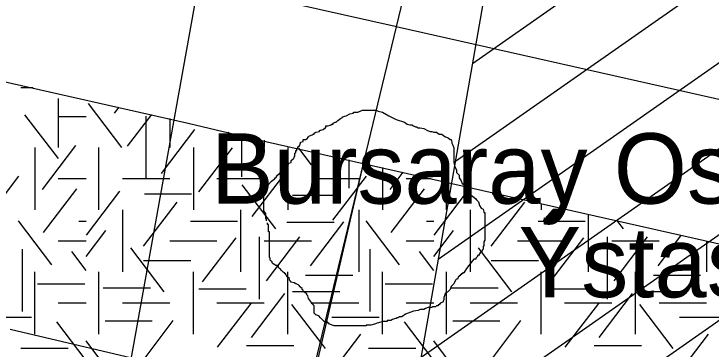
# Model space of a CAD drawing. Extents: x 419101 to 420177, y 4451541 to 4452254.
# Drawn here: x 419598 to 419617.81, y 4451922.82 to 4451932.35 of the extents above; entities that cross this region are included whole.
import ezdxf

# ---------------------------------------------------------------- set-up
doc = ezdxf.new("R2010")
doc.units = 0
for name, color, linetype in [('3_HALİHAZIR', 7, 'Continuous'), ('Level 3', 7, 'Continuous'), ('Level 41', 7, 'Continuous'), ('Level 53', 7, 'Continuous'), ('Level 60', 7, 'Continuous'), ('Level 62', 7, 'Continuous')]:
    doc.layers.add(name, color=color, linetype=linetype)

msp = doc.modelspace()

# ---------------------------------------------------------------- linework, layer by layer
at = {"layer": '3_HALİHAZIR'}
msp.add_lwpolyline([(419637.635, 4451932.17), (419604.12, 4451938.153), (419601.003, 4451920.797), (419637.344, 4451914.373), (419637.452, 4451914.967)], dxfattribs=at)
at = {"layer": 'Level 3'}
for points in [[(419605.179, 4451926.468), (419605.179, 4451926.494), (419605.179, 4451926.519), (419605.153, 4451926.545), (419605.153, 4451926.571), (419605.153, 4451926.597), (419605.153, 4451926.623), (419605.153, 4451926.649), (419605.153, 4451926.675), (419605.101, 4451926.753), (419605.101, 4451926.831), (419605.101, 4451926.857), (419605.101, 4451926.935), (419605.101, 4451927.013), (419605.101, 4451927.039), (419605.101, 4451927.065), (419605.101, 4451927.091), (419605.101, 4451927.117), (419605.101, 4451927.143), (419605.101, 4451927.169), (419605.101, 4451927.195), (419605.101, 4451927.221), (419605.101, 4451927.247), (419605.101, 4451927.325), (419605.127, 4451927.35), (419605.127, 4451927.376), (419605.127, 4451927.402), (419605.153, 4451927.402), (419605.153, 4451927.428), (419605.153, 4451927.454), (419605.231, 4451927.48), (419605.231, 4451927.506), (419605.309, 4451927.584), (419605.361, 4451927.636), (419605.412, 4451927.662), (419605.412, 4451927.688), (419605.438, 4451927.688), (419605.49, 4451927.766), (419605.542, 4451927.818), (419605.594, 4451927.87), (419605.672, 4451927.922), (419605.672, 4451927.948), (419605.724, 4451927.974), (419605.724, 4451928), (419605.75, 4451928), (419605.802, 4451928.078), (419605.802, 4451928.104), (419605.879, 4451928.13), (419605.879, 4451928.155), (419605.879, 4451928.181), (419605.931, 4451928.233), (419605.957, 4451928.259), (419605.957, 4451928.285), (419605.983, 4451928.311), (419605.983, 4451928.337), (419605.983, 4451928.363), (419605.983, 4451928.389), (419606.009, 4451928.415), (419606.009, 4451928.441), (419606.009, 4451928.467), (419606.035, 4451928.467), (419606.035, 4451928.493), (419606.035, 4451928.519), (419606.061, 4451928.545), (419606.061, 4451928.571), (419606.113, 4451928.597), (419606.139, 4451928.675), (419606.139, 4451928.701), (419606.217, 4451928.727), (419606.217, 4451928.753), (419606.217, 4451928.779), (419606.294, 4451928.779), (419606.346, 4451928.831), (419606.346, 4451928.857), (419606.372, 4451928.857), (419606.398, 4451928.883), (419606.476, 4451928.909), (419606.502, 4451928.935), (419606.528, 4451928.935), (419606.528, 4451928.961), (419606.58, 4451928.986), (419606.684, 4451929.012), (419606.684, 4451929.038), (419606.787, 4451929.064), (419606.839, 4451929.116), (419606.865, 4451929.116), (419606.865, 4451929.142), (419606.865, 4451929.168), (419606.917, 4451929.168), (419607.021, 4451929.194), (419607.021, 4451929.22), (419607.047, 4451929.22), (419607.073, 4451929.22), (419607.073, 4451929.246), (419607.125, 4451929.272), (419607.151, 4451929.272), (419607.202, 4451929.324), (419607.28, 4451929.376), (419607.332, 4451929.402), (419607.332, 4451929.428), (419607.436, 4451929.454)], [(419607.436, 4451929.454), (419607.54, 4451929.506), (419607.643, 4451929.532), (419607.643, 4451929.558), (419607.669, 4451929.558), (419607.695, 4451929.558), (419607.773, 4451929.558), (419607.903, 4451929.61), (419608.007, 4451929.61), (419608.084, 4451929.61), (419608.136, 4451929.61), (419608.214, 4451929.61), (419608.266, 4451929.61), (419608.273, 4451929.61)], [(419608.273, 4451929.61), (419608.287, 4451929.61)], [(419608.287, 4451929.61), (419608.292, 4451929.61), (419608.344, 4451929.584), (419608.474, 4451929.558), (419608.655, 4451929.454), (419608.863, 4451929.35), (419609.096, 4451929.272), (419609.174, 4451929.22), (419609.252, 4451929.194), (419609.304, 4451929.194), (419609.356, 4451929.168), (419609.407, 4451929.142), (419609.433, 4451929.142), (419609.485, 4451929.116), (419609.537, 4451929.116), (419609.641, 4451929.09), (419609.745, 4451929.038), (419609.822, 4451929.012), (419609.874, 4451929.012), (419609.926, 4451928.986), (419609.978, 4451928.986), (419610.004, 4451928.986), (419610.082, 4451928.935), (419610.16, 4451928.935), (419610.212, 4451928.883), (419610.263, 4451928.857), (419610.341, 4451928.831), (419610.393, 4451928.779), (419610.419, 4451928.779), (419610.445, 4451928.701), (419610.445, 4451928.675), (419610.471, 4451928.623), (419610.497, 4451928.545), (419610.497, 4451928.519), (419610.497, 4451928.441), (419610.497, 4451928.389), (419610.497, 4451928.311), (419610.497, 4451928.285), (419610.497, 4451928.207), (419610.497, 4451928.13), (419610.523, 4451928), (419610.575, 4451927.922), (419610.575, 4451927.844), (419610.653, 4451927.766), (419610.653, 4451927.688), (419610.704, 4451927.61), (419610.73, 4451927.532), (419610.782, 4451927.506), (419610.808, 4451927.428), (419610.86, 4451927.35), (419610.912, 4451927.273), (419610.99, 4451927.195), (419611.068, 4451927.143), (419611.119, 4451927.091), (419611.145, 4451927.065), (419611.197, 4451927.013), (419611.223, 4451926.909), (419611.275, 4451926.831), (419611.327, 4451926.805), (419611.353, 4451926.727), (419611.353, 4451926.701), (419611.379, 4451926.701), (419611.379, 4451926.675), (419611.379, 4451926.649), (419611.379, 4451926.597), (419611.379, 4451926.494), (419611.379, 4451926.442), (419611.379, 4451926.364), (419611.379, 4451926.286), (419611.379, 4451926.208), (419611.379, 4451926.13), (419611.379, 4451926.052), (419611.379, 4451926), (419611.379, 4451925.922), (419611.353, 4451925.87), (419611.353, 4451925.766), (419611.327, 4451925.74), (419611.327, 4451925.663), (419611.301, 4451925.637), (419611.301, 4451925.611), (419611.249, 4451925.559), (419611.197, 4451925.481), (419611.171, 4451925.481), (419611.171, 4451925.455), (419611.145, 4451925.429), (419611.119, 4451925.403), (419611.119, 4451925.377), (419611.094, 4451925.377), (419611.068, 4451925.377)], [(419606.834, 4451923.59), (419606.787, 4451923.637), (419606.71, 4451923.715), (419606.658, 4451923.767), (419606.58, 4451923.793), (419606.554, 4451923.819), (419606.528, 4451923.845), (419606.528, 4451923.871), (419606.528, 4451923.949), (419606.528, 4451924.027), (419606.528, 4451924.052), (419606.502, 4451924.078), (419606.502, 4451924.104), (419606.476, 4451924.104), (419606.424, 4451924.182), (419606.372, 4451924.26), (419606.346, 4451924.338), (419606.32, 4451924.364), (419606.32, 4451924.39), (419606.294, 4451924.416), (419606.243, 4451924.442), (419606.217, 4451924.468), (419606.217, 4451924.494), (419606.191, 4451924.52), (419606.191, 4451924.546), (419606.113, 4451924.598), (419606.113, 4451924.624), (419606.087, 4451924.65), (419606.009, 4451924.676), (419605.957, 4451924.702), (419605.879, 4451924.728), (419605.853, 4451924.754), (419605.828, 4451924.78), (419605.828, 4451924.806), (419605.828, 4451924.832), (419605.75, 4451924.883), (419605.75, 4451924.909), (419605.724, 4451924.935), (419605.724, 4451924.961), (419605.698, 4451924.961), (419605.698, 4451924.987), (419605.672, 4451924.987), (419605.646, 4451925.013), (419605.62, 4451925.039), (419605.594, 4451925.065), (419605.568, 4451925.091), (419605.542, 4451925.117), (419605.516, 4451925.143), (419605.516, 4451925.169), (419605.464, 4451925.195), (419605.438, 4451925.195), (419605.412, 4451925.221), (419605.361, 4451925.247), (419605.335, 4451925.273), (419605.335, 4451925.299), (419605.309, 4451925.325), (419605.283, 4451925.351), (419605.283, 4451925.377), (419605.283, 4451925.403), (419605.257, 4451925.429), (419605.257, 4451925.455), (419605.257, 4451925.481), (419605.257, 4451925.559), (419605.257, 4451925.611), (419605.257, 4451925.637), (419605.257, 4451925.663), (419605.257, 4451925.688), (419605.257, 4451925.714), (419605.257, 4451925.74), (419605.257, 4451925.766), (419605.257, 4451925.792), (419605.257, 4451925.818), (419605.257, 4451925.844), (419605.257, 4451925.87), (419605.257, 4451925.896), (419605.257, 4451925.922), (419605.257, 4451925.948), (419605.257, 4451925.974), (419605.257, 4451926), (419605.257, 4451926.026), (419605.257, 4451926.104), (419605.257, 4451926.13), (419605.257, 4451926.156), (419605.231, 4451926.156), (419605.231, 4451926.182), (419605.231, 4451926.208), (419605.231, 4451926.234), (419605.231, 4451926.26), (419605.231, 4451926.286), (419605.231, 4451926.312), (419605.231, 4451926.338), (419605.231, 4451926.364), (419605.205, 4451926.364), (419605.205, 4451926.39), (419605.205, 4451926.416)], [(419611.068, 4451925.377), (419611.016, 4451925.325), (419610.86, 4451925.117), (419610.808, 4451925.039), (419610.782, 4451924.987), (419610.756, 4451924.987), (419610.73, 4451924.961), (419610.704, 4451924.961), (419610.704, 4451924.935), (419610.678, 4451924.935), (419610.678, 4451924.909), (419610.653, 4451924.909), (419610.653, 4451924.883), (419610.627, 4451924.883), (419610.601, 4451924.806), (419610.575, 4451924.806), (419610.549, 4451924.78), (419610.497, 4451924.676), (419610.419, 4451924.598), (419610.393, 4451924.52), (419610.315, 4451924.442), (419610.289, 4451924.442), (419610.263, 4451924.416), (419610.263, 4451924.39), (419610.237, 4451924.39), (419610.237, 4451924.364), (419610.212, 4451924.286), (419610.212, 4451924.234), (419610.186, 4451924.156), (419610.108, 4451924.13), (419610.108, 4451924.104), (419610.082, 4451924.104), (419610.082, 4451924.078), (419610.056, 4451924.078), (419610.056, 4451924.052), (419610.03, 4451924.052), (419610.004, 4451924.052), (419609.978, 4451924.027), (419609.952, 4451924.027), (419609.926, 4451924.027), (419609.9, 4451924.027), (419609.874, 4451924.001), (419609.848, 4451924.001), (419609.822, 4451924.001), (419609.796, 4451924.001), (419609.771, 4451924.001), (419609.693, 4451923.975), (419609.641, 4451923.949), (419609.563, 4451923.949), (419609.537, 4451923.949), (419609.485, 4451923.923), (419609.356, 4451923.897), (419609.122, 4451923.819), (419609.018, 4451923.741), (419608.94, 4451923.741), (419608.915, 4451923.715), (419608.889, 4451923.715), (419608.863, 4451923.689), (419608.837, 4451923.689), (419608.759, 4451923.663), (419608.707, 4451923.637), (419608.681, 4451923.637), (419608.655, 4451923.637), (419608.629, 4451923.637), (419608.603, 4451923.637), (419608.603, 4451923.611), (419608.577, 4451923.611), (419608.551, 4451923.611), (419608.474, 4451923.611), (419608.422, 4451923.585), (419608.318, 4451923.559), (419608.24, 4451923.533), (419608.136, 4451923.507), (419608.084, 4451923.507), (419608.058, 4451923.507), (419608.033, 4451923.507), (419608.007, 4451923.507), (419608.007, 4451923.481), (419607.981, 4451923.481), (419607.955, 4451923.481), (419607.929, 4451923.481), (419607.903, 4451923.481), (419607.877, 4451923.481), (419607.851, 4451923.481), (419607.825, 4451923.481), (419607.799, 4451923.481), (419607.773, 4451923.481), (419607.695, 4451923.481), (419607.643, 4451923.481), (419607.566, 4451923.481), (419607.514, 4451923.481), (419607.488, 4451923.481), (419607.462, 4451923.481), (419607.41, 4451923.481), (419607.332, 4451923.481), (419607.306, 4451923.481), (419607.254, 4451923.481), (419607.228, 4451923.481), (419607.176, 4451923.481), (419607.151, 4451923.481), (419607.125, 4451923.481)], [(419606.875, 4451923.585), (419606.839, 4451923.585), (419606.834, 4451923.59)], [(419607.125, 4451923.481), (419607.099, 4451923.481), (419606.969, 4451923.533), (419606.943, 4451923.559), (419606.917, 4451923.559), (419606.917, 4451923.585), (419606.875, 4451923.585)]]:
    msp.add_lwpolyline(points, dxfattribs=at)
at = {"layer": 'Level 41'}
for p, q in [((419598.192, 4451930.262), (419598.549, 4451930.262)), ((419599.26, 4451929.95), (419599.26, 4451928.552)), ((419599.26, 4451929.95), (419599.26, 4451928.552)), ((419601.069, 4451928.552), (419600.12, 4451929.802)), ((419600.858, 4451929.533), (419600.987, 4451929.703)), ((419599.261, 4451928.236), (419598.312, 4451929.485)), ((419601.229, 4451928.587), (419601.914, 4451929.49)), ((419599.26, 4451929.436), (419600.048, 4451929.436)), ((419601.749, 4451929.448), (419601.749, 4451927.681)), ((419602.424, 4451929.373), (419602.424, 4451928.552)), ((419602.189, 4451927.815), (419603.138, 4451929.065)), ((419603.866, 4451928.656), (419604.116, 4451928.985)), ((419604.466, 4451928.904), (419604.466, 4451927.716)), ((419605.11, 4451928.757), (419605.11, 4451928.552)), ((419598.589, 4451928.552), (419598.589, 4451926.785)), ((419598.589, 4451928.552), (419598.589, 4451926.785)), ((419598.809, 4451927.359), (419599.758, 4451928.609)), ((419600.41, 4451926.785), (419600.41, 4451928.552)), ((419603.096, 4451928.552), (419603.096, 4451926.785)), ((419603.255, 4451927.29), (419604.204, 4451928.54)), ((419605.782, 4451928.552), (419605.782, 4451926.785)), ((419606.45, 4451928.061), (419606.093, 4451928.531)), ((419607.514, 4451928.205), (419607.514, 4451927.395)), ((419608.468, 4451927.986), (419608.468, 4451926.785)), ((419608.468, 4451927.986), (419608.468, 4451926.785)), ((419597.184, 4451926.484), (419598.133, 4451927.734)), ((419599.26, 4451927.668), (419600.048, 4451927.668)), ((419601.081, 4451927.668), (419602.424, 4451927.668)), ((419603.767, 4451927.668), (419605.11, 4451927.668)), ((419604.772, 4451926.589), (419605.723, 4451927.838)), ((419606.453, 4451927.668), (419607.796, 4451927.668)), ((419607.761, 4451927.403), (419608.012, 4451927.734)), ((419608.688, 4451927.359), (419609.061, 4451927.85)), ((419609.139, 4451927.668), (419609.854, 4451927.668)), ((419605.438, 4451926.239), (419604.488, 4451927.488)), ((419610.289, 4451926.785), (419610.289, 4451927.568)), ((419598.835, 4451926.133), (419599.785, 4451927.382)), ((419600.058, 4451926.064), (419601.007, 4451927.313)), ((419607.063, 4451926.484), (419607.751, 4451927.389)), ((419607.751, 4451927.389), (419607.761, 4451927.403)), ((419608.714, 4451926.133), (419609.664, 4451927.382)), ((419609.937, 4451926.064), (419610.886, 4451927.313)), ((419601.705, 4451927.234), (419603.048, 4451927.234)), ((419605.913, 4451927.198), (419607.256, 4451927.198)), ((419611.584, 4451927.234), (419611.745, 4451927.234)), ((419601.683, 4451925.747), (419602.632, 4451926.997)), ((419611.562, 4451925.747), (419612.511, 4451926.997)), ((419612.975, 4451926.952), (419612.975, 4451926.785)), ((419601.081, 4451926.785), (419601.081, 4451925.018)), ((419604.439, 4451926.785), (419604.439, 4451925.018)), ((419607.796, 4451926.785), (419607.796, 4451925.018)), ((419610.96, 4451926.785), (419610.96, 4451925.018)), ((419614.318, 4451926.644), (419614.318, 4451925.018)), ((419599.074, 4451925.221), (419598.125, 4451926.47)), ((419599.844, 4451926.461), (419600.048, 4451926.461)), ((419603.011, 4451926.461), (419604.354, 4451926.461)), ((419605.753, 4451926.428), (419607.096, 4451926.428)), ((419606.423, 4451925.187), (419607.373, 4451926.437)), ((419608.953, 4451925.221), (419608.004, 4451926.47)), ((419609.723, 4451926.461), (419609.927, 4451926.461)), ((419612.89, 4451926.461), (419614.233, 4451926.461)), ((419615.317, 4451926.239), (419615.155, 4451926.451)), ((419600.048, 4451925.455), (419600.607, 4451926.191)), ((419609.927, 4451925.455), (419610.486, 4451926.191)), ((419599.26, 4451925.901), (419600.048, 4451925.901)), ((419602.424, 4451925.901), (419603.767, 4451925.901)), ((419603.36, 4451924.731), (419604.31, 4451925.981)), ((419604.971, 4451926.013), (419604.971, 4451924.245)), ((419605.11, 4451925.901), (419606.453, 4451925.901)), ((419605.171, 4451924.767), (419606.12, 4451926.016)), ((419609.139, 4451925.901), (419609.927, 4451925.901)), ((419612.303, 4451925.901), (419613.646, 4451925.901)), ((419613.239, 4451924.731), (419614.189, 4451925.981)), ((419614.85, 4451926.013), (419614.85, 4451924.245)), ((419614.989, 4451925.901), (419616.332, 4451925.901)), ((419615.05, 4451924.767), (419615.999, 4451926.016)), ((419616.302, 4451925.187), (419616.95, 4451926.04)), ((419602.268, 4451924.45), (419601.319, 4451925.7)), ((419612.147, 4451924.45), (419611.198, 4451925.7)), ((419617.675, 4451925.873), (419617.675, 4451925.018)), ((419598.235, 4451925.663), (419598.235, 4451923.895)), ((419600.048, 4451925.061), (419599.642, 4451925.595)), ((419608.114, 4451925.663), (419608.114, 4451923.895)), ((419609.927, 4451925.061), (419609.521, 4451925.595)), ((419601.678, 4451925.341), (419603.021, 4451925.341)), ((419611.557, 4451925.341), (419612.9, 4451925.341)), ((419598.589, 4451923.25), (419598.589, 4451925.018)), ((419600.41, 4451923.25), (419600.41, 4451925.018)), ((419603.096, 4451923.25), (419603.096, 4451925.018)), ((419605.782, 4451923.25), (419605.782, 4451925.018)), ((419606.287, 4451924.92), (419607.155, 4451924.92)), ((419607.155, 4451924.92), (419607.185, 4451924.92)), ((419607.185, 4451924.92), (419607.63, 4451924.92)), ((419608.468, 4451923.25), (419608.468, 4451925.018)), ((419610.289, 4451923.25), (419610.289, 4451925.018)), ((419612.975, 4451923.25), (419612.975, 4451925.018)), ((419615.661, 4451923.25), (419615.661, 4451925.018)), ((419616.166, 4451924.92), (419617.509, 4451924.92)), ((419598.671, 4451924.675), (419600.014, 4451924.675)), ((419600.533, 4451924.569), (419601.876, 4451924.569)), ((419603.25, 4451924.535), (419604.593, 4451924.535)), ((419608.55, 4451924.675), (419609.893, 4451924.675)), ((419610.412, 4451924.569), (419611.755, 4451924.569)), ((419613.129, 4451924.535), (419614.472, 4451924.535)), ((419604.746, 4451923.153), (419605.695, 4451924.403)), ((419605.913, 4451924.464), (419607.045, 4451924.464)), ((419607.045, 4451924.464), (419607.079, 4451924.464)), ((419607.079, 4451924.464), (419607.256, 4451924.464)), ((419614.625, 4451923.153), (419615.574, 4451924.403)), ((419615.792, 4451924.464), (419617.135, 4451924.464)), ((419599.26, 4451924.134), (419600.048, 4451924.134)), ((419601.081, 4451924.134), (419602.424, 4451924.134)), ((419603.767, 4451924.134), (419605.11, 4451924.134)), ((419603.786, 4451922.874), (419604.735, 4451924.123)), ((419606.453, 4451924.134), (419606.965, 4451924.134)), ((419606.965, 4451924.134), (419607.002, 4451924.134)), ((419607.002, 4451924.134), (419607.796, 4451924.134)), ((419607.002, 4451924.134), (419607.002, 4451924.134)), ((419609.139, 4451924.134), (419609.927, 4451924.134)), ((419610.96, 4451924.134), (419612.303, 4451924.134)), ((419613.646, 4451924.134), (419614.989, 4451924.134)), ((419613.665, 4451922.874), (419614.614, 4451924.123)), ((419616.332, 4451924.134), (419617.675, 4451924.134)), ((419606.7, 4451923.035), (419605.899, 4451924.088)), ((419616.728, 4451922.839), (419615.778, 4451924.088)), ((419597.153, 4451923.727), (419598.496, 4451923.727)), ((419607.032, 4451923.727), (419608.375, 4451923.727)), ((419616.911, 4451923.727), (419618.254, 4451923.727)), ((419600.019, 4451922.541), (419599.217, 4451923.597)), ((419600.587, 4451923.623), (419601.929, 4451923.623)), ((419601.695, 4451922.541), (419602.524, 4451923.632)), ((419609.898, 4451922.541), (419609.096, 4451923.597)), ((419610.466, 4451923.623), (419611.808, 4451923.623)), ((419611.574, 4451922.541), (419612.403, 4451923.632)), ((419607.315, 4451922.541), (419607.852, 4451923.247)), ((419617.194, 4451922.541), (419617.731, 4451923.247)), ((419600.442, 4451922.541), (419600.048, 4451923.059)), ((419604.609, 4451922.922), (419605.952, 4451922.922)), ((419606.736, 4451922.987), (419606.7, 4451923.035)), ((419606.849, 4451922.839), (419606.736, 4451922.987)), ((419606.736, 4451922.987), (419606.736, 4451922.987)), ((419610.321, 4451922.541), (419609.927, 4451923.059)), ((419614.488, 4451922.922), (419615.831, 4451922.922)), ((419598.192, 4451922.853), (419599.535, 4451922.853)), ((419608.071, 4451922.853), (419609.414, 4451922.853))]:
    msp.add_line(p, q, dxfattribs=at)
at = {"layer": 'Level 53'}
for p, q in [((419611.029, 4451930.945), (419619.378, 4451936.791)), ((419610.542, 4451928.162), (419622.159, 4451936.297)), ((419610.055, 4451925.38), (419624.94, 4451935.802)), ((419609.568, 4451922.597), (419627.721, 4451935.308)), ((419610.735, 4451920.973), (419630.502, 4451934.814)), ((419613.414, 4451920.407), (419630.122, 4451932.106)), ((419597.891, 4451923.389), (419602.451, 4451922.319)), ((419597.891, 4451923.389), (419602.451, 4451922.319))]:
    msp.add_line(p, q, dxfattribs=at)
msp.add_lwpolyline([(419747.403, 4451914.173), (419747.403, 4451913.294), (419746.354, 4451911.616), (419629.899, 4451931.549), (419631.158, 4451934.697), (419612.273, 4451938.054), (419609.335, 4451921.268), (419628.22, 4451917.281), (419629.059, 4451921.058), (419684.454, 4451910.357), (419745.305, 4451899.865), (419745.095, 4451897.347), (419785.173, 4451892.101), (419787.481, 4451905.95), (419788.11, 4451908.258), (419757.7, 4451913.118)], dxfattribs=at)
at = {"layer": 'Level 60'}
msp.add_lwpolyline([(419551.406, 4452004.84), (419688.113, 4452033.184), (419689.184, 4452010.457), (419641.548, 4452001.907), (419626.158, 4451989.448), (419572.903, 4451979.188), (419568.994, 4451955.003), (419612.234, 4451945.965), (419602.91, 4451907.333), (419648.864, 4451897.593), (419647.326, 4451890.19), (419601.026, 4451899.53), (419588.294, 4451846.783), (419558.246, 4451853.623), (419574.858, 4451938.392), (419542.123, 4451947.187)], close=True, dxfattribs=at)
for points in [[(419607.919, 4451928.087), (419606, 4451919.813), (419627.438, 4451914.924), (419678.582, 4451906.044), (419747.619, 4451894.179), (419777.479, 4451890.747)], [(419607.919, 4451928.087), (419607.917, 4451928.08)]]:
    msp.add_lwpolyline(points, dxfattribs=at)
at = {"layer": 'Level 62'}
for p, q in [((419605.948, 4451932.65), (419608.827, 4451932)), ((419608.827, 4451932), (419608.862, 4451931.992)), ((419608.862, 4451931.992), (419697.858, 4451911.906))]:
    msp.add_line(p, q, dxfattribs=at)
for points in [[(419600.36, 4451913.095), (419590.496, 4451915.442), (419588.805, 4451918.38), (419591.703, 4451931.782), (419602.945, 4451929.243)], [(419602.945, 4451929.243), (419604.903, 4451928.785)], [(419604.903, 4451928.785), (419607.923, 4451928.103)], [(419607.923, 4451928.103), (419684.545, 4451910.811), (419682.417, 4451898.447), (419678.972, 4451896.105), (419622.731, 4451907.868), (419604.232, 4451912.19)]]:
    msp.add_lwpolyline(points, dxfattribs=at)

# ---------------------------------------------------------------- texts
at = {"layer": '3_HALİHAZIR'}
for s, p in [('Bursaray Osmangazi', (419603.596, 4451926.957)), ('Ýstasyonu', (419612.334, 4451924.295))]:
    msp.add_text(s, height=2, dxfattribs=at).set_placement(p)

doc.saveas('drawing.dxf')
